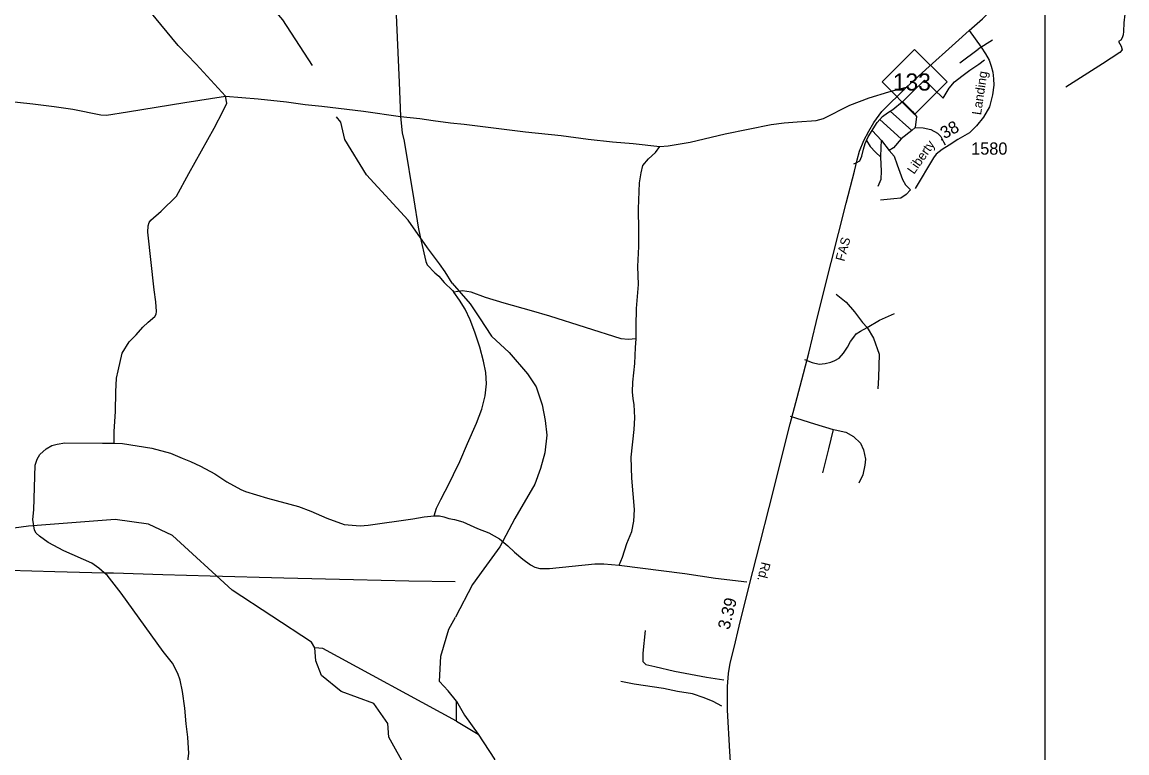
# Model space of a CAD drawing. Extents: x 2104537 to 2336408, y 34176 to 229611.
# Drawn here: x 2298107 to 2309432, y 157014 to 164500 of the extents above; entities that cross this region are included whole.
import ezdxf

# ---------------------------------------------------------------- set-up
doc = ezdxf.new("R2010")
doc.units = 0
for name, color, linetype in [('Exist Hydrographic Creek Single Shore', 7, 'Continuous'), ('Exist Hydrographic Misc Water Feature', 7, 'Continuous'), ('Exist Road Non-System Type 51', 7, 'Continuous'), ('Exist Road Primary NC Attributed', 7, 'Continuous'), ('Exist Road Primary NC Label', 7, 'Continuous'), ('Exist Road Primary NC Mileage Hundredths English Label', 7, 'Continuous'), ('Exist Road Primary NC Shield CELL', 7, 'Continuous'), ('Exist Road Primary NC Shield Number Label', 7, 'Continuous'), ('Exist Road Secondary Mileage Hundredths English Label', 7, 'Continuous'), ('Exist Road Secondary Type 51 Attributed', 7, 'Continuous'), ('Exist Road Secondary Type 51 Label', 7, 'Continuous'), ('Exist Road Secondary Type 51 Number Label', 7, 'Continuous'), ('Exist Utilities Electrical Transmission Line', 7, 'Continuous'), ('Map Preparation Inset Cut Line', 7, 'Continuous')]:
    doc.layers.add(name, color=color, linetype=linetype)

msp = doc.modelspace()

# ---------------------------------------------------------------- linework, layer by layer
at = {"layer": 'Exist Hydrographic Creek Single Shore'}
for points in [[(2309432, 164761), (2309401, 164493), (2309397, 164404), (2309395, 164368), (2309384, 164339), (2309368, 164314), (2309345, 164303), (2309374, 164253), (2309384, 164216), (2309359, 164189), (2309182, 164073), (2308807, 163834)], [(2301107, 158090), (2301073, 158147), (2300260, 158681), (2299647, 159240), (2299403, 159357), (2299062, 159403), (2298171, 159338), (2297089, 159191), (2296625, 159056), (2296407, 159054), (2296057, 159175), (2295823, 159190)], [(2302179, 156584), (2302162, 156666), (2302120, 156710), (2302119, 156765), (2302052, 156842), (2301865, 157174), (2301856, 157315), (2301711, 157521), (2301377, 157642), (2301175, 157807), (2301117, 157956), (2301107, 158090)]]:
    msp.add_lwpolyline(points, dxfattribs=at)
at = {"layer": 'Exist Hydrographic Misc Water Feature'}
for q in [(2302559, 157544), (2302783, 157205)]:
    msp.add_line((2302561, 157338), q, dxfattribs=at)
for points in [[(2301083, 164054), (2300780, 164525), (2300526, 164822), (2300031, 165192), (2299470, 165489), (2299328, 165652), (2299308, 165912), (2299274, 165978), (2299264, 166135), (2299195, 166468)], [(2302515, 161825), (2302445, 161941), (2302385, 162024), (2302262, 162189), (2302065, 162470), (2301636, 162934), (2301416, 163299), (2301373, 163474), (2301330, 163531)], [(2302515, 161825), (2302700, 161615), (2302797, 161472), (2302918, 161282), (2303098, 161114), (2303289, 160898), (2303378, 160765), (2303438, 160579), (2303468, 160419), (2303484, 160267), (2303466, 160088), (2303422, 159926), (2303364, 159766), (2303159, 159415), (2303003, 159123), (2302839, 158900), (2302725, 158739), (2302550, 158403)], [(2302559, 157544), (2302473, 157648), (2302384, 157744), (2302399, 158003), (2302482, 158281), (2302550, 158403)], [(2302561, 157338), (2301190, 158082), (2301107, 158090)], [(2302559, 157544), (2302643, 157401), (2302783, 157205)], [(2302783, 157205), (2302949, 156948), (2302989, 156735), (2302966, 156582)]]:
    msp.add_lwpolyline(points, dxfattribs=at)
at = {"layer": 'Exist Road Non-System Type 51'}
for p, q in [((2307718, 164083), (2307907, 164224)), ((2308053, 164316), (2307907, 164224)), ((2307006, 163589), (2307226, 163391)), ((2306900, 163503), (2307119, 163303)), ((2307261, 163422), (2307226, 163391)), ((2306821, 163391), (2306915, 163287)), ((2307226, 163391), (2307119, 163303)), ((2306915, 163287), (2306996, 163184))]:
    msp.add_line(p, q, dxfattribs=at)
for points in [[(2301969, 166246), (2301975, 166092), (2301968, 165868), (2301918, 165559), (2301912, 165459), (2301911, 165327), (2301916, 165115), (2301973, 163882), (2301984, 163534)], [(2300191, 163740), (2299890, 164068), (2299708, 164261), (2299415, 164613), (2299283, 164768), (2299203, 164871), (2299158, 164958), (2299084, 165123), (2299018, 165278), (2298954, 165411), (2298931, 165474), (2298917, 165522), (2298920, 165550), (2298932, 165576), (2299018, 165682)], [(2307132, 163686), (2307138, 163691), (2307226, 163779), (2307357, 163906), (2307549, 163722), (2307611, 163822), (2307664, 163887), (2307741, 163945), (2307822, 164006), (2307914, 164068), (2307972, 164112)], [(2304644, 163227), (2304730, 163234), (2304956, 163271), (2305315, 163355), (2305785, 163452), (2305917, 163469), (2306051, 163477), (2306248, 163492), (2306323, 163513), (2306590, 163650), (2306791, 163724), (2306993, 163786), (2307171, 163833)], [(2295113, 163306), (2295862, 163435), (2296151, 163491), (2296441, 163537), (2296732, 163589), (2296856, 163607), (2297043, 163663), (2297395, 163728), (2297510, 163734), (2297803, 163707), (2298218, 163663), (2298436, 163636), (2298626, 163607), (2298913, 163549), (2298971, 163548), (2299187, 163580), (2299776, 163676), (2300191, 163740)], [(2299049, 160187), (2299052, 160307), (2299063, 160511), (2299068, 160713), (2299076, 160853), (2299091, 160929), (2299133, 161108), (2299205, 161223), (2299276, 161296), (2299343, 161375), (2299399, 161426), (2299468, 161483), (2299481, 161507), (2299485, 161535), (2299477, 161635), (2299460, 161757), (2299396, 162348), (2299399, 162414), (2299410, 162448), (2299426, 162470), (2299533, 162563), (2299691, 162717), (2299816, 162949), (2300077, 163414), (2300167, 163592), (2300204, 163668), (2300191, 163740)], [(2300191, 163740), (2300525, 163714), (2300818, 163684), (2301008, 163657), (2301178, 163639), (2301605, 163587), (2301984, 163534)], [(2307006, 163589), (2307034, 163606), (2307132, 163686)], [(2307132, 163686), (2307234, 163583), (2307276, 163533), (2307261, 163422)], [(2301984, 163534), (2302185, 163511), (2302319, 163491), (2302498, 163468), (2302640, 163454), (2303268, 163377), (2303631, 163337), (2303911, 163302), (2304158, 163274), (2304369, 163256), (2304644, 163227)], [(2301984, 163534), (2302002, 163365), (2302022, 163279), (2302124, 162680), (2302168, 162401), (2302187, 162299), (2302244, 162046), (2302259, 162012), (2302338, 161933), (2302379, 161898), (2302433, 161831), (2302517, 161752), (2302532, 161733)], [(2306900, 163503), (2306927, 163533), (2306977, 163572), (2307006, 163589)], [(2306821, 163391), (2306831, 163407), (2306873, 163472), (2306900, 163503)], [(2307261, 163422), (2307343, 163417), (2307423, 163400), (2307491, 163363), (2307523, 163329), (2307550, 163275), (2307568, 163244)], [(2306764, 163287), (2306781, 163326), (2306821, 163391)], [(2304402, 161255), (2304401, 161385), (2304406, 161565), (2304426, 161812), (2304419, 161996), (2304429, 162200), (2304430, 162364), (2304425, 162588), (2304437, 162855), (2304451, 162955), (2304470, 163032), (2304529, 163101), (2304601, 163163), (2304644, 163227)], [(2306633, 163048), (2306658, 163057), (2306693, 163080), (2306716, 163126), (2306731, 163199), (2306750, 163257), (2306764, 163287)], [(2306764, 163287), (2306800, 163226), (2306854, 163168), (2306908, 163118)], [(2306908, 163118), (2306912, 163218), (2306915, 163287)], [(2307119, 163303), (2307038, 163211), (2306996, 163184)], [(2306881, 162819), (2306912, 162892), (2306915, 162972), (2306908, 163118)], [(2306996, 163184), (2307046, 163126), (2307077, 163038), (2307130, 162888), (2307161, 162834), (2307213, 162782)], [(2307213, 162782), (2307170, 162735), (2307116, 162697), (2307043, 162689), (2306905, 162677)], [(2302332, 159442), (2302355, 159520), (2302398, 159608), (2302489, 159780), (2302529, 159867), (2302595, 159999), (2302672, 160182), (2302764, 160392), (2302820, 160534), (2302852, 160673), (2302866, 160794), (2302861, 160910), (2302838, 161027), (2302799, 161169), (2302746, 161325), (2302700, 161450), (2302647, 161561), (2302590, 161651), (2302532, 161733)], [(2304402, 161255), (2304318, 161249), (2304248, 161257), (2303515, 161486), (2303328, 161542), (2303049, 161621), (2302856, 161680), (2302711, 161734), (2302620, 161748), (2302532, 161733)], [(2306451, 161712), (2306554, 161631), (2306639, 161531), (2306723, 161424), (2306769, 161370)], [(2306769, 161370), (2306896, 161447), (2307050, 161516)], [(2306127, 161044), (2306205, 161013), (2306278, 160997), (2306339, 161001), (2306397, 161016), (2306439, 161032), (2306481, 161059), (2306527, 161109), (2306566, 161170), (2306600, 161228), (2306631, 161274), (2306658, 161305), (2306700, 161335), (2306769, 161370)], [(2306769, 161370), (2306835, 161262), (2306892, 161097), (2306885, 160859), (2306877, 160744)], [(2304227, 158937), (2304260, 159020), (2304307, 159158), (2304356, 159281), (2304376, 159387), (2304385, 159508), (2304356, 159827), (2304350, 160042), (2304381, 160326), (2304386, 160446), (2304380, 160584), (2304370, 160641), (2304363, 160713), (2304367, 160811), (2304388, 161004), (2304395, 161168), (2304402, 161255)], [(2305981, 160462), (2306230, 160384), (2306421, 160328)], [(2306421, 160328), (2306372, 160127), (2306310, 159881)], [(2306421, 160328), (2306441, 160323), (2306549, 160300), (2306629, 160254), (2306702, 160188), (2306733, 160119), (2306752, 160023), (2306744, 159962), (2306725, 159862), (2306683, 159777)], [(2298948, 158859), (2298893, 158905), (2298822, 158956), (2298536, 159084), (2298373, 159168), (2298286, 159235), (2298252, 159266), (2298233, 159296), (2298218, 159404), (2298228, 159504), (2298240, 159960), (2298260, 160023), (2298289, 160069), (2298352, 160130), (2298413, 160164), (2298465, 160177), (2298546, 160189), (2298930, 160186), (2299049, 160187)], [(2299049, 160187), (2299135, 160182), (2299436, 160135), (2299627, 160083), (2299747, 160033), (2299834, 160000), (2299935, 159951), (2300082, 159871), (2300205, 159791), (2300348, 159713), (2300398, 159691), (2300623, 159624), (2300941, 159537), (2301067, 159491), (2301230, 159419), (2301409, 159355), (2301571, 159341), (2301655, 159346), (2302112, 159413), (2302228, 159432), (2302332, 159442)], [(2302332, 159442), (2302384, 159442), (2302430, 159431), (2302482, 159414), (2302540, 159403), (2302624, 159380), (2302774, 159314), (2302892, 159267), (2303001, 159205), (2303085, 159136), (2303154, 159071), (2303239, 158998), (2303317, 158941), (2303364, 158917), (2303413, 158901), (2303513, 158901), (2303979, 158950), (2304071, 158949), (2304227, 158937)], [(2304227, 158937), (2304901, 158852), (2305213, 158804), (2305535, 158765)], [(2297996, 155548), (2298550, 155751), (2299535, 156100), (2299619, 156139), (2299658, 156170), (2299692, 156214), (2299719, 156285), (2299744, 156371), (2299780, 156644), (2299795, 156846), (2299817, 157008), (2299805, 157174), (2299789, 157312), (2299775, 157471), (2299750, 157643), (2299727, 157759), (2299704, 157828), (2299650, 157932), (2299552, 158054), (2299122, 158650), (2298978, 158834), (2298948, 158859)], [(2304494, 158266), (2304471, 158035), (2304471, 157951), (2304502, 157920), (2304594, 157897), (2304794, 157851), (2305124, 157789), (2305300, 157763)], [(2305281, 157494), (2305191, 157541), (2305097, 157579), (2304978, 157619), (2304825, 157644), (2304683, 157673), (2304382, 157719), (2304245, 157744)]]:
    msp.add_lwpolyline(points, dxfattribs=at)
at = {"layer": 'Exist Road Primary NC Attributed'}
for points in [[(2307816, 164413), (2307953, 164534), (2308054, 164639), (2308117, 164720), (2308155, 164788), (2308191, 164862), (2308224, 164948), (2308252, 165053), (2308258, 165111)], [(2305388, 156601), (2305362, 157027), (2305339, 157451), (2305339, 157695), (2305347, 157826), (2305366, 157933), (2305405, 158095), (2305456, 158313), (2305560, 158726), (2305673, 159167), (2305763, 159527), (2305980, 160386), (2306082, 160769), (2306170, 161109), (2306247, 161424), (2306322, 161726), (2306553, 162646), (2306639, 162974), (2306667, 163088), (2306692, 163179), (2306734, 163287), (2306787, 163383), (2306836, 163471), (2306921, 163584), (2307171, 163833), (2307369, 164015), (2307676, 164286), (2307816, 164413)]]:
    msp.add_lwpolyline(points, dxfattribs=at)
at = {"layer": 'Exist Road Primary NC Shield CELL'}
msp.add_lwpolyline([(2306923, 163888), (2307256, 164221), (2307589, 163888), (2307256, 163555)], close=True, dxfattribs=at)
at = {"layer": 'Exist Road Secondary Type 51 Attributed'}
msp.add_lwpolyline([(2307816, 164413), (2307939, 164244), (2307982, 164176), (2308021, 164109), (2308041, 164047), (2308057, 163987), (2308065, 163918), (2308066, 163853), (2308054, 163755), (2308023, 163633), (2307962, 163526), (2307890, 163437), (2307817, 163366), (2307697, 163297), (2307610, 163239), (2307538, 163196), (2307478, 163146), (2307448, 163111), (2307262, 162797)], dxfattribs=at)
at = {"layer": 'Exist Utilities Electrical Transmission Line'}
for points in [[(2295113, 163306), (2295527, 162227), (2296334, 160105), (2296741, 159016), (2296774, 158921), (2296882, 158918), (2297731, 158893), (2298443, 158871), (2298948, 158859)], [(2298948, 158859), (2299043, 158857), (2299549, 158841), (2300035, 158828), (2300789, 158806), (2301503, 158790), (2302071, 158777), (2302546, 158770)]]:
    msp.add_lwpolyline(points, dxfattribs=at)
at = {"layer": 'Map Preparation Inset Cut Line'}
msp.add_lwpolyline([(2308594, 165449), (2259993, 165449), (2259993, 139141), (2308594, 139141)], close=True, dxfattribs=at)

# ---------------------------------------------------------------- texts
at = {"layer": 'Exist Road Primary NC Label'}
for s, rotation, p in [('FAS', 74.5462, (2306534, 162043)), ('Rd.', 256.1689, (2305688, 158976))]:
    msp.add_text(s, height=95, rotation=rotation, dxfattribs=at).set_placement(p)
at = {"layer": 'Exist Road Primary NC Mileage Hundredths English Label'}
msp.add_text('3.39', height=125, rotation=75.8365, dxfattribs=at).set_placement((2305356, 158269))
at = {"layer": 'Exist Road Primary NC Shield Number Label'}
msp.add_text('133', height=175, dxfattribs=at).set_placement((2307032, 163799))
at = {"layer": 'Exist Road Secondary Mileage Hundredths English Label'}
msp.add_text('.38', height=125, rotation=28.4909, dxfattribs=at).set_placement((2307520, 163277))
at = {"layer": 'Exist Road Secondary Type 51 Label'}
for s, rotation, p in [('Landing', 81.5541, (2307936, 163544)), ('Liberty', 54.8054, (2307249, 162935))]:
    msp.add_text(s, height=95, rotation=rotation, dxfattribs=at).set_placement(p)
at = {"layer": 'Exist Road Secondary Type 51 Number Label'}
msp.add_text('1580', height=125, dxfattribs=at).set_placement((2307835, 163142))

doc.saveas('drawing.dxf')
